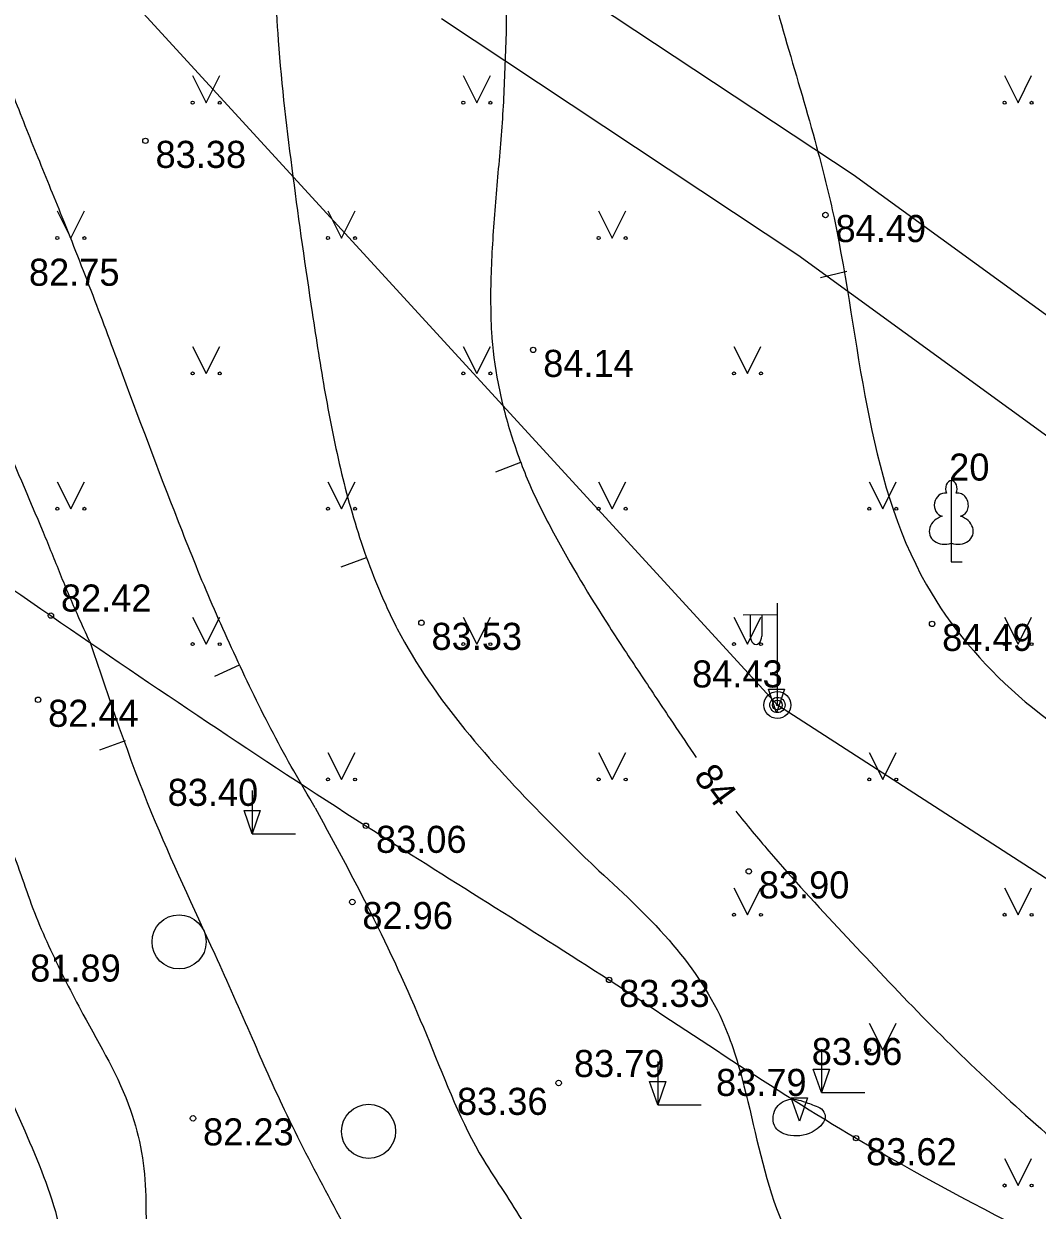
# Model space of a CAD drawing. Extents: x 576692 to 577659, y 273254 to 273799.
# Drawn here: x 577364.13 to 577382.85, y 273352.04 to 273373.96 of the extents above; entities that cross this region are included whole.
import ezdxf

# ---------------------------------------------------------------- set-up
doc = ezdxf.new("R2010")
doc.units = 0
for name, color, linetype in [('APGR_SARK_####_####_#', 7, 'Continuous'), ('BUVE_BALK_####_####_#', 7, 'Continuous'), ('DREN_ELEM_####_TKST_#', 7, 'Continuous'), ('ELEK_ELEM_####_####_#', 7, 'Continuous'), ('GEOD_ELEM_####_TKST_#', 7, 'Continuous'), ('GEOD_SITP_####_TKST_#', 7, 'Continuous'), ('HIDT_REZV_####_TKST_#', 7, 'Continuous'), ('LKAN_ELEM_PAST_TKST_#', 7, 'Continuous'), ('RELJ_ELEM_####_####_#', 7, 'Continuous'), ('RELJ_HORZ_PAMT_####_#', 7, 'Continuous'), ('TERT_DIAM_####_TKST_#', 7, 'Continuous'), ('TERT_KONT_####_####_#', 7, 'Continuous'), ('TERT_KRND_####_####_#', 7, 'Continuous')]:
    doc.layers.add(name, color=color, linetype=linetype)

msp = doc.modelspace()

# ---------------------------------------------------------------- linework, layer by layer
at = {"layer": 'BUVE_BALK_####_####_#'}
msp.add_spline([(577351.643, 273371.209), (577352.97, 273370.365), (577358.673, 273367), (577364.631, 273363.026), (577370.451, 273359.144), (577374.944, 273356.298), (577379.507, 273353.374), (577386.453, 273349.697), (577394.005, 273344.768), (577399.57, 273339.622), (577404.74, 273334.558), (577406.081, 273332.747), (577417.004, 273319.803), (577424.343, 273307.723), (577430.766, 273297.003)], degree=3, dxfattribs=at)
at = {"layer": 'DREN_ELEM_####_TKST_#'}
msp.add_spline([(577378.73, 273353.979), (577378.617, 273354.023), (577378.266, 273354.087), (577378.018, 273353.913), (577378.018, 273353.57), (577378.294, 273353.424), (577378.749, 273353.519), (577378.934, 273353.784), (577378.867, 273353.913), (577378.73, 273353.979)], degree=3, dxfattribs=at)
at = {"layer": 'ELEK_ELEM_####_####_#'}
for points in [[(577384.378, 273367.589), (577379.454, 273371.166), (577372.842, 273375.547)], [(577383.32, 273366.133), (577378.428, 273369.686), (577371.848, 273374.047)]]:
    msp.add_lwpolyline(points, dxfattribs=at)
at = {"layer": 'GEOD_ELEM_####_TKST_#'}
msp.add_line((577372.849, 273365.682), (577373.315, 273365.863), dxfattribs=at)
for points in [[(577372.687, 273375.743), (577373.018, 273374.478), (577373.018, 273373.209), (577372.995, 273372.592), (577372.955, 273371.975), (577372.851, 273370.741), (577372.769, 273369.507), (577372.755, 273368.89), (577372.759, 273368.582), (577372.77, 273368.274), (577372.892, 273367.313), (577373, 273366.838), (577373.136, 273366.366), (577373.48, 273365.439), (577373.917, 273364.556), (577374.95, 273362.816), (577375.51, 273361.964), (577376.072, 273361.118), (577376.503, 273360.477), (577376.552, 273360.406)], [(577361.22, 273363.644), (577362.763, 273361.018), (577363.644, 273359.329), (577363.903, 273358.716), (577364.13, 273358.089), (577364.359, 273357.464), (577364.625, 273356.855), (577365.224, 273355.666), (577366.102, 273353.891), (577366.383, 273352.308), (577366.396, 273351.794), (577366.538, 273351.049), (577366.731, 273350.317), (577367.27, 273348.894), (577367.984, 273347.466), (577368.778, 273346.092), (577369.569, 273344.721), (577370.276, 273343.3), (577370.809, 273341.774), (577371.006, 273340.474), (577371.253, 273338.726)], [(577377.283, 273359.412), (577377.897, 273358.674), (577379.255, 273357.174), (577380.64, 273355.714), (577383.588, 273352.98), (577384.522, 273352.221), (577385.467, 273351.478), (577387.392, 273350.041), (577391.505, 273347.163), (577392.246, 273346.659), (577392.991, 273346.173), (577393.758, 273345.702), (577394.156, 273345.472), (577394.567, 273345.244), (577395.744, 273344.73), (577396.968, 273344.417), (577398.206, 273344.301), (577398.819, 273344.316), (577399.423, 273344.378), (577400.465, 273344.587), (577401.502, 273344.903)]]:
    msp.add_spline(points, degree=3, dxfattribs=at)
at = {"layer": 'GEOD_SITP_####_TKST_#'}
for p, q in [((577378.852, 273369.273), (577379.338, 273369.39)), ((577369.992, 273363.928), (577370.463, 273364.098)), ((577367.661, 273361.907), (577368.114, 273362.118)), ((577365.538, 273360.549), (577366.008, 273360.719))]:
    msp.add_line(p, q, dxfattribs=at)
for points in [[(577428.168, 273375.168), (577425.139, 273374.524), (577422.826, 273374.012), (577421.708, 273373.799), (577420.774, 273373.753), (577420.519, 273373.817), (577420.27, 273373.998), (577420.215, 273374.174), (577420.192, 273374.445), (577420.452, 273375.593), (577420.77, 273377.049), (577420.839, 273377.78), (577420.801, 273378.145), (577420.758, 273378.327), (577420.605, 273378.529), (577420.356, 273378.736), (577419.735, 273378.92), (577419.279, 273378.779), (577418.774, 273378.388), (577418.548, 273378.191), (577418.308, 273378.004), (577417.593, 273377.512), (577416.866, 273377.059), (577415.479, 273376.297), (577414.768, 273376.01), (577414.048, 273375.75), (577412.594, 273375.276), (577410.845, 273374.731), (577409.09, 273374.234), (577405.568, 273373.347), (577404.8, 273373.416), (577404.197, 273373.813), (577403.641, 273374.234), (577402.637, 273375.138), (577400.863, 273377.135), (577400.246, 273377.889), (577397.139, 273381.946), (577394.643, 273385.194), (577394.142, 273385.923), (577389.748, 273392.641), (577389.025, 273393.685), (577388.671, 273394.211), (577388.503, 273394.481), (577388.344, 273394.756), (577388.194, 273395.081), (577387.08, 273397.531), (577386.491, 273398.74), (577385.827, 273399.914), (577385.168, 273400.844), (577384.435, 273401.715), (577382.946, 273403.439), (577382.886, 273403.517), (577382.101, 273404.728), (577381.363, 273405.968), (577379.875, 273408.44), (577379.085, 273409.645), (577377.613, 273411.807), (577377.113, 273412.672), (577375.561, 273415.995), (577375.548, 273416.03), (577375.543, 273416.041), (577375.54, 273416.049), (577375.316, 273417.411), (577375.414, 273418.826), (577375.464, 273419.186), (577375.526, 273419.545), (577375.594, 273420.266), (577375.521, 273421.363), (577375.434, 273422.397), (577375.251, 273423.095), (577375.076, 273423.421), (577374.843, 273423.729), (577374.575, 273423.928)], [(577429.591, 273361.951), (577428.311, 273361.772), (577427.265, 273361.772), (577424.852, 273362.177), (577423.195, 273361.65), (577421.402, 273360.267), (577420, 273360), (577419.611, 273359.734), (577419.101, 273357.06), (577418.153, 273356.539), (577416.36, 273356.29), (577414.77, 273356.692), (577414.204, 273357.222), (577414.068, 273358.431), (577414.75, 273360), (577412.925, 273359.58), (577411.269, 273359.239), (577409.996, 273359.395), (577407.012, 273360.145), (577404.198, 273360.541), (577401.27, 273360.711), (577398.625, 273361.263), (577395.896, 273362.55), (577394.467, 273363.895), (577392.827, 273365.875), (577391.37, 273367.743), (577389.588, 273370.842), (577388.428, 273374.351), (577387.382, 273378.908), (577385.882, 273384.893), (577385.006, 273387.129), (577383.563, 273389.463), (577382.149, 273391.657), (577381.116, 273393.793), (577379.843, 273396.411), (577378.669, 273398.449), (577376.774, 273401.208), (577375.388, 273403.458), (577374.087, 273405.552), (577372.744, 273407.052), (577371.612, 273409.075), (577370.34, 273411.755)], [(577367.535, 273400.415), (577367.632, 273400.396), (577368.086, 273400.276), (577368.539, 273400.107), (577369.41, 273399.689), (577370.202, 273399.194), (577370.923, 273398.612), (577371.583, 273397.936), (577372.847, 273396.347), (577373.41, 273395.522), (577373.928, 273394.663), (577374.372, 273393.829), (577374.868, 273393.037), (577375.066, 273392.807), (577375.289, 273392.601), (577375.518, 273392.399), (577375.733, 273392.182), (577376.123, 273391.703), (577376.436, 273391.164), (577376.661, 273390.559), (577376.819, 273389.946), (577376.917, 273389.326), (577376.958, 273388.7), (577377.035, 273384.769), (577377.062, 273382.493), (577377.152, 273380.383), (577377.225, 273379.329), (577377.306, 273378.276), (577377.53, 273376.383), (577377.743, 273375.378), (577378.809, 273371.569), (577379.1, 273370.371), (577380.81, 273363.592), (577384.769, 273360.093), (577387.183, 273359.124), (577388.703, 273358.125), (577393.707, 273352.334), (577396.398, 273351.581), (577401.423, 273351.732), (577405.187, 273352.259), (577407.728, 273352.617)], [(577364.847, 273384.103), (577365.009, 273383.995), (577365.45, 273383.608), (577365.813, 273383.184), (577366.448, 273382.267), (577366.995, 273381.476), (577367.519, 273380.685), (577367.999, 273379.867), (577368.215, 273379.439), (577368.411, 273378.994), (577368.609, 273378.334), (577368.699, 273377.658), (577368.745, 273376.657), (577368.759, 273375.654), (577368.776, 273374.652), (577368.83, 273373.652), (577369.102, 273371.135), (577369.458, 273368.624), (577369.699, 273367.13), (577370.002, 273365.653), (577370.426, 273364.201), (577370.701, 273363.488), (577370.858, 273363.135), (577371.029, 273362.785), (577372.281, 273360.924), (577373.777, 273359.276), (577374.666, 273358.396)], [(577369.516, 273359.475), (577369.416, 273359.645), (577369.024, 273360.328), (577368.3, 273361.725), (577367.97, 273362.431), (577367.651, 273363.141), (577367.06, 273364.579), (577365.956, 273367.483), (577365.41, 273368.938), (577364.841, 273370.387), (577364.365, 273371.558), (577363.902, 273372.735), (577363.288, 273374.747), (577363.197, 273375.165), (577363.002, 273375.9), (577362.962, 273376.143), (577362.84, 273376.614), (577362.605, 273377.388), (577362.426, 273377.839), (577362.317, 273378.054), (577362.251, 273378.156), (577362.173, 273378.252), (577361.981, 273378.406), (577361.877, 273378.482)], [(577365.349, 273362.547), (577365.136, 273363.016), (577364.809, 273363.787), (577364.653, 273364.175), (577364.493, 273364.562), (577363.689, 273366.457), (577362.877, 273368.347), (577362.574, 273369.022), (577362.257, 273369.691), (577361.938, 273370.358), (577361.627, 273371.029), (577361.384, 273371.639), (577361.175, 273372.263), (577360.971, 273372.891), (577360.742, 273373.511), (577360.385, 273374.285), (577359.966, 273375.02), (577359.484, 273375.728), (577359.219, 273376.075), (577359.109, 273376.214)], [(577359.264, 273362.839), (577360.218, 273361.421), (577361.452, 273359.127), (577364.147, 273353.51), (577364.772, 273351.801), (577364.927, 273350.916), (577364.986, 273350.021), (577364.959, 273349.327), (577364.996, 273348.279), (577365.071, 273347.902), (577365.168, 273347.533), (577365.419, 273346.815), (577366.064, 273345.427), (577366.757, 273344.057), (577367.201, 273343.003), (577367.32, 273342.641), (577367.769, 273341.112), (577368.141, 273339.561), (577368.246, 273338.915), (577368.326, 273338.266), (577368.405, 273337.617), (577368.507, 273336.971), (577369.192, 273334.202), (577369.97, 273332.288), (577371.272, 273330.07), (577373.341, 273327.423), (577375.437, 273325.27), (577376.474, 273324.328)], [(577365.349, 273362.547), (577366.492, 273359.379), (577367.657, 273356.774), (577368.348, 273355.221), (577368.942, 273353.903), (577369.751, 273352.312), (577370.6, 273350.741), (577371.46, 273349.176), (577372.301, 273347.602), (577372.313, 273347.578), (577372.318, 273347.565), (577372.725, 273346.371), (577373.087, 273345.166), (577373.611, 273342.714), (577374.117, 273339.024), (577374.185, 273338.496), (577374.401, 273337.896), (577375.225, 273336.489), (577376.078, 273335.117), (577376.96, 273333.766), (577377.865, 273332.425), (577379.066, 273330.747), (577379.449, 273330.333), (577381.126, 273328.886), (577383.664, 273326.829), (577384.277, 273326.41), (577384.983, 273326.11), (577385.688, 273325.954), (577386.394, 273325.827), (577387.807, 273325.659), (577389.219, 273325.598), (577390.63, 273325.637), (577393.764, 273325.89), (577396.896, 273326.271), (577397.957, 273326.471), (577398.463, 273326.676), (577400.522, 273327.818), (577403.378, 273329.367), (577403.504, 273329.436)], [(577357.856, 273361.769), (577359.034, 273359.758), (577360.193, 273357.306), (577360.671, 273356.304), (577361.276, 273355.094), (577361.549, 273354.485), (577362.598, 273351.653), (577363.338, 273349.629), (577363.667, 273348.564), (577363.796, 273347.966), (577363.905, 273347.363), (577364.01, 273346.761), (577364.131, 273346.161), (577364.226, 273345.755), (577364.543, 273344.565), (577364.79, 273343.143), (577364.99, 273341.714), (577365.333, 273338.848), (577365.589, 273336.579), (577365.624, 273336.352), (577365.643, 273336.199), (577365.666, 273336.063), (577366.207, 273334.648), (577367.597, 273331.427), (577367.747, 273331.06)], [(577369.516, 273359.475), (577370.668, 273357.281), (577371.625, 273355.151), (577372.622, 273352.974), (577372.999, 273352.387), (577373.369, 273351.796), (577373.784, 273351.132), (577374.212, 273350.476), (577374.626, 273349.811), (577374.821, 273349.471), (577375.002, 273349.123), (577375.514, 273347.976), (577375.956, 273346.803), (577376.571, 273345.024), (577376.782, 273344.433), (577377.044, 273343.704), (577377.322, 273343.049), (577377.611, 273342.399), (577378.594, 273340.191), (577379.602, 273337.992), (577379.867, 273337.507), (577380.184, 273337.052), (577380.536, 273336.619), (577380.911, 273336.198), (577382.739, 273334.416), (577384.764, 273332.86)], [(577374.666, 273358.396), (577376.051, 273357.03), (577377.034, 273355.545), (577377.436, 273354.34), (577378.038, 273352.072), (577378.447, 273351.113), (577379.161, 273349.602), (577382.257, 273343.752), (577383.355, 273342.192), (577385.507, 273340.587), (577388.608, 273339.291), (577393.269, 273338.365), (577396.151, 273338.396), (577399.386, 273339.187), (577400.243, 273339.537), (577401.439, 273339.658), (577402.489, 273339.561), (577403.576, 273339.658), (577404.627, 273339.863)]]:
    msp.add_spline(points, degree=3, dxfattribs=at)
at = {"layer": 'LKAN_ELEM_PAST_TKST_#'}
for p, q in [((577367.25, 273373), (577367.5, 273372.5)), ((577367.5, 273372.5), (577367.75, 273373)), ((577372.25, 273373), (577372.5, 273372.5)), ((577372.5, 273372.5), (577372.75, 273373)), ((577382.25, 273373), (577382.5, 273372.5)), ((577382.5, 273372.5), (577382.75, 273373)), ((577364.75, 273370.5), (577365, 273370)), ((577365, 273370), (577365.25, 273370.5)), ((577369.75, 273370.5), (577370, 273370)), ((577370, 273370), (577370.25, 273370.5)), ((577374.75, 273370.5), (577375, 273370)), ((577375, 273370), (577375.25, 273370.5)), ((577367.25, 273368), (577367.5, 273367.5)), ((577367.5, 273367.5), (577367.75, 273368)), ((577372.25, 273368), (577372.5, 273367.5)), ((577372.5, 273367.5), (577372.75, 273368)), ((577377.25, 273368), (577377.5, 273367.5)), ((577377.5, 273367.5), (577377.75, 273368)), ((577364.75, 273365.5), (577365, 273365)), ((577365, 273365), (577365.25, 273365.5)), ((577369.75, 273365.5), (577370, 273365)), ((577370, 273365), (577370.25, 273365.5)), ((577374.75, 273365.5), (577375, 273365)), ((577375, 273365), (577375.25, 273365.5)), ((577379.75, 273365.5), (577380, 273365)), ((577380, 273365), (577380.25, 273365.5)), ((577381.266, 273364.367), (577381.266, 273364.02)), ((577381.266, 273364.02), (577381.466, 273364.02)), ((577367.25, 273363), (577367.5, 273362.5)), ((577367.5, 273362.5), (577367.75, 273363)), ((577372.25, 273363), (577372.5, 273362.5)), ((577372.5, 273362.5), (577372.75, 273363)), ((577377.25, 273363), (577377.5, 273362.5)), ((577377.5, 273362.5), (577377.75, 273363)), ((577382.25, 273363), (577382.5, 273362.5)), ((577382.5, 273362.5), (577382.75, 273363)), ((577369.75, 273360.5), (577370, 273360)), ((577370, 273360), (577370.25, 273360.5)), ((577374.75, 273360.5), (577375, 273360)), ((577375, 273360), (577375.25, 273360.5)), ((577379.75, 273360.5), (577380, 273360)), ((577380, 273360), (577380.25, 273360.5)), ((577368.35, 273359.795), (577368.35, 273358.995)), ((577368.35, 273358.995), (577369.15, 273358.995)), ((577377.25, 273358), (577377.5, 273357.5)), ((577377.5, 273357.5), (577377.75, 273358)), ((577382.25, 273358), (577382.5, 273357.5)), ((577382.5, 273357.5), (577382.75, 273358)), ((577379.75, 273355.5), (577380, 273355)), ((577380, 273355), (577380.25, 273355.5)), ((577378.866, 273355.016), (577378.866, 273354.216)), ((577375.843, 273354.79), (577375.843, 273353.99)), ((577378.866, 273354.216), (577379.666, 273354.216)), ((577375.843, 273353.99), (577376.643, 273353.99)), ((577382.25, 273353), (577382.5, 273352.5)), ((577382.5, 273352.5), (577382.75, 273353))]:
    msp.add_line(p, q, dxfattribs=at)
for points in [[(577381.266, 273365.52), (577381.266, 273364.367)], [(577381.356, 273365.288), (577381.355, 273365.289)]]:
    msp.add_lwpolyline(points, dxfattribs=at)
for centre, radius in [((577367.25, 273372.5), 0.028), ((577367.75, 273372.5), 0.0263), ((577372.25, 273372.5), 0.028), ((577372.75, 273372.5), 0.0263), ((577382.25, 273372.5), 0.028), ((577382.75, 273372.5), 0.0263), ((577364.75, 273370), 0.028), ((577365.25, 273370), 0.0263), ((577369.75, 273370), 0.028), ((577370.25, 273370), 0.0263), ((577374.75, 273370), 0.028), ((577375.25, 273370), 0.0263), ((577367.25, 273367.5), 0.028), ((577367.75, 273367.5), 0.0263), ((577372.25, 273367.5), 0.028), ((577372.75, 273367.5), 0.0263), ((577377.25, 273367.5), 0.028), ((577377.75, 273367.5), 0.0263), ((577364.75, 273365), 0.028), ((577365.25, 273365), 0.0263), ((577369.75, 273365), 0.028), ((577370.25, 273365), 0.0263), ((577374.75, 273365), 0.028), ((577375.25, 273365), 0.0263), ((577379.75, 273365), 0.028), ((577380.25, 273365), 0.0263), ((577367.25, 273362.5), 0.028), ((577367.75, 273362.5), 0.0263), ((577372.25, 273362.5), 0.028), ((577372.75, 273362.5), 0.0263), ((577377.25, 273362.5), 0.028), ((577377.75, 273362.5), 0.0263), ((577382.25, 273362.5), 0.028), ((577382.75, 273362.5), 0.0263), ((577369.75, 273360), 0.028), ((577370.25, 273360), 0.0263), ((577374.75, 273360), 0.028), ((577375.25, 273360), 0.0263), ((577379.75, 273360), 0.028), ((577380.25, 273360), 0.0263), ((577367, 273357), 0.5), ((577377.25, 273357.5), 0.028), ((577377.75, 273357.5), 0.0263), ((577382.25, 273357.5), 0.028), ((577382.75, 273357.5), 0.0263), ((577379.75, 273355), 0.028), ((577380.25, 273355), 0.0263), ((577370.5, 273353.5), 0.5), ((577382.25, 273352.5), 0.028), ((577382.75, 273352.5), 0.0263)]:
    msp.add_circle(centre, radius, dxfattribs=at)
for centre, major_axis, ratio, start_param, end_param in [((577381.266, 273365.37), (0, -0.15), 0.707107, 3.14537, 5.287485), ((577381.266, 273365.37), (0, -0.15), 0.707107, 0.995701, 3.137816), ((577381.138, 273365.075), (-0.039, -0.212), 0.861323, 3.141593, 6.283185), ((577381.394, 273365.075), (0.039, -0.212), 0.861323, 0, 3.141593), ((577381.176, 273364.613), (0.307, 0.095), 0.814445, 1.570796, 4.752015), ((577381.356, 273364.613), (-0.307, 0.095), 0.814445, 1.531171, 4.712389)]:
    msp.add_ellipse(centre, major_axis=major_axis, ratio=ratio, start_param=start_param, end_param=end_param, dxfattribs=at)
at = {"layer": 'RELJ_ELEM_####_####_#'}
for points in [[(577377.886, 273361.665), (577378.186, 273361.665), (577378.036, 273361.232)], [(577368.2, 273359.428), (577368.5, 273359.428), (577368.35, 273358.995)], [(577378.716, 273354.649), (577379.016, 273354.649), (577378.866, 273354.216)], [(577375.693, 273354.423), (577375.993, 273354.423), (577375.843, 273353.99)], [(577378.31, 273354.119), (577378.61, 273354.119), (577378.46, 273353.686)]]:
    msp.add_lwpolyline(points, close=True, dxfattribs=at)
for centre in [(577366.379, 273371.796), (577378.941, 273370.426), (577373.541, 273367.935), (577364.631, 273363.026), (577371.477, 273362.893), (577380.911, 273362.874), (577364.395, 273361.472), (577370.451, 273359.144), (577377.524, 273358.302), (577370.2, 273357.736), (577374.944, 273356.298), (577374.012, 273354.393), (577367.257, 273353.74), (577379.507, 273353.374)]:
    msp.add_circle(centre, 0.05, dxfattribs=at)
at = {"layer": 'TERT_DIAM_####_TKST_#'}
for p, q in [((577378.053, 273361.375), (577378.053, 273363.258)), ((577378.053, 273363.042), (577377.418, 273363.037)), ((577377.553, 273363.038), (577377.553, 273362.646)), ((577377.763, 273363.04), (577377.763, 273362.646))]:
    msp.add_line(p, q, dxfattribs=at)
for radius in [0.25, 0.09]:
    msp.add_circle((577378.053, 273361.375), radius, dxfattribs=at)
msp.add_ellipse((577377.658, 273362.646), major_axis=(0, 0.151), ratio=0.695971, start_param=1.570796, end_param=4.712389, dxfattribs=at)
at = {"layer": 'TERT_KONT_####_####_#'}
for radius in [0.141, 0.0126]:
    msp.add_circle((577378.053, 273361.375), radius, dxfattribs=at)
at = {"layer": 'TERT_KRND_####_####_#'}
msp.add_lwpolyline([(577471.439, 273417.943), (577504.938, 273370.442), (577469.56, 273330.315), (577408.781, 273341.539), (577378.053, 273361.375), (577348.46, 273393.654), (577360.328, 273412.589)], dxfattribs=at)

# ---------------------------------------------------------------- texts
at = {"layer": 'APGR_SARK_####_####_#'}
msp.add_text(' 20', height=0.5, dxfattribs=at).set_placement((577381.041, 273365.52))
at = {"layer": 'HIDT_REZV_####_TKST_#'}
for s, p in [(' 83.38', (577366.379, 273371.296)), (' 84.49', (577378.941, 273369.926)), (' 82.75', (577364.04, 273369.119)), (' 84.14', (577373.541, 273367.435)), (' 82.42', (577364.631, 273363.101)), (' 83.53', (577371.477, 273362.393)), (' 84.49', (577380.911, 273362.374)), (' 84.43', (577376.292, 273361.699)), (' 82.44', (577364.395, 273360.972)), (' 83.40', (577366.603, 273359.512)), (' 83.06', (577370.451, 273358.644)), (' 83.90', (577377.524, 273357.802)), (' 82.96', (577370.2, 273357.236)), (' 81.89', (577364.064, 273356.266)), (' 83.33', (577374.944, 273355.798)), (' 83.96', (577378.502, 273354.725)), (' 83.79', (577374.108, 273354.503)), (' 83.79', (577376.733, 273354.154)), (' 83.36', (577371.948, 273353.804)), (' 82.23', (577367.257, 273353.24)), (' 83.62', (577379.507, 273352.874))]:
    msp.add_text(s, height=0.5, dxfattribs=at).set_placement(p)
at = {"layer": 'RELJ_HORZ_PAMT_####_#'}
msp.add_text('84', height=0.5, rotation=306.3301, dxfattribs=at).set_placement((577376.491, 273360.05))

doc.saveas('drawing.dxf')
